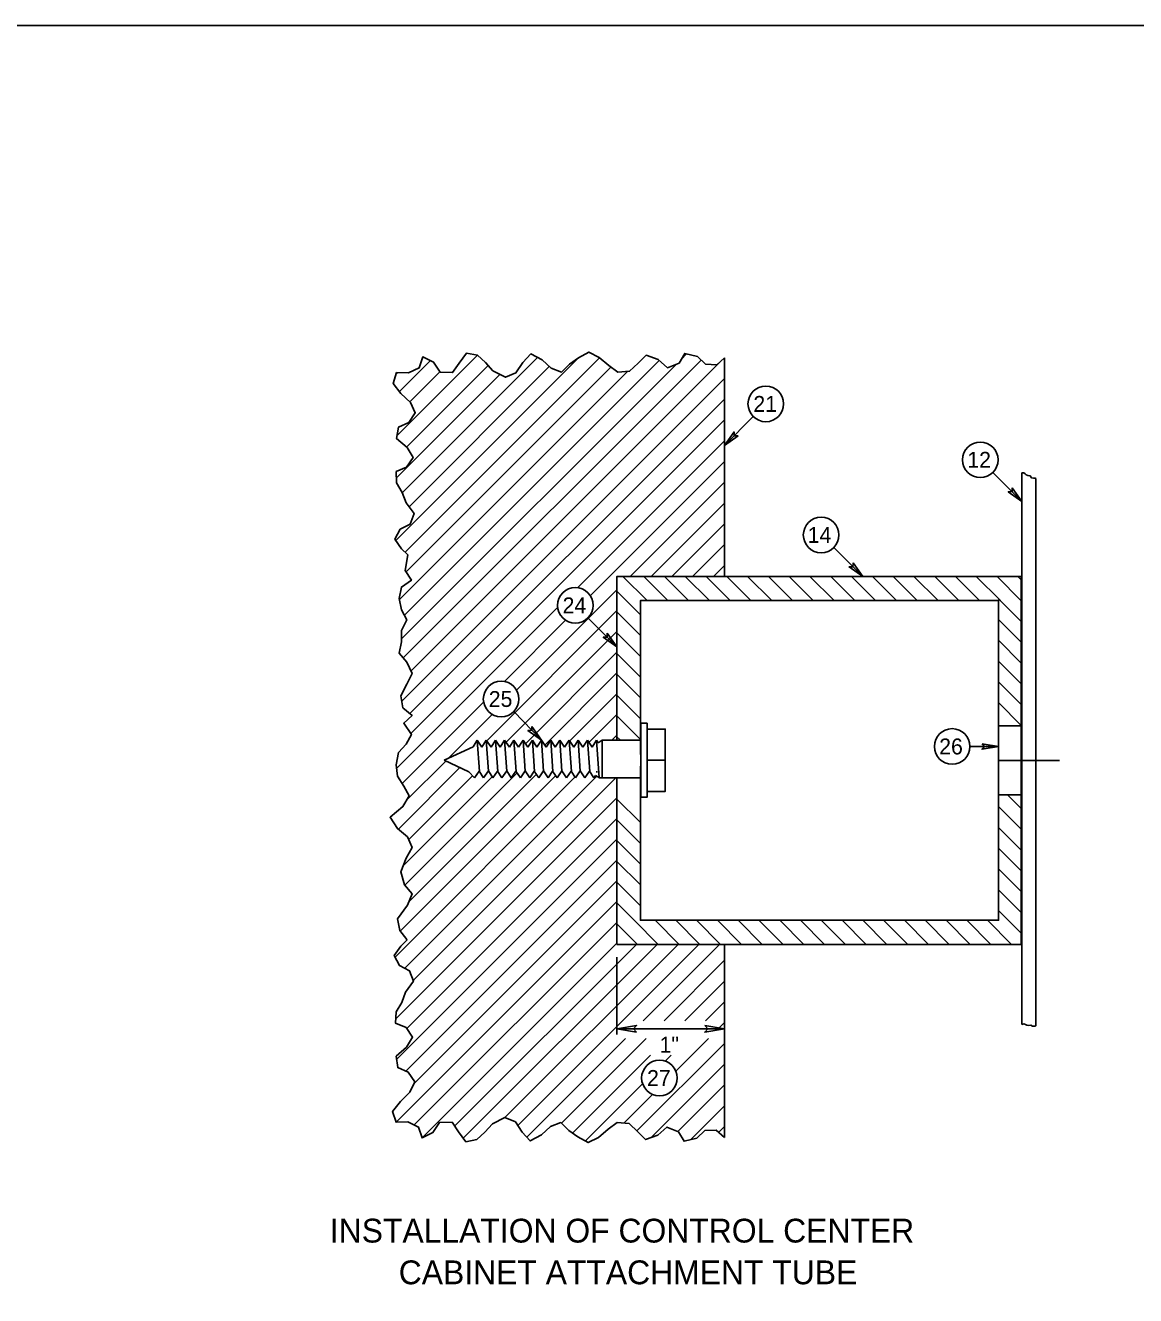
# Model space of a CAD drawing. Extents: x 99968 to 128667, y 90163 to 102182.
# Drawn here: x 111006 to 111845, y 94712 to 95672 of the extents above; entities that cross this region are included whole.
import ezdxf

# ---------------------------------------------------------------- set-up
doc = ezdxf.new("R2010")
doc.units = 0
doc.layers.add('Default', color=7, linetype='Continuous')
doc.layers.add('RD Standard Plans Active', color=7, linetype='Continuous')

msp = doc.modelspace()

# ---------------------------------------------------------------- linework, layer by layer
at = {"layer": 'Default'}
msp.add_lwpolyline([(110167.5, 95671.53), (113367.18, 95671.53), (113367.18, 93471.93), (110167.5, 93471.93)], close=True, dxfattribs=at)
at = {"layer": 'RD Standard Plans Active'}
for p, q in [((111285.83, 95282.33), (111424.05, 95420.55)), ((111286.75, 95361.74), (111347.42, 95422.41)), ((111290.73, 95318.63), (111392.66, 95420.55)), ((111292.79, 95273.6), (111439.75, 95420.55)), ((111501.5, 95419.52), (111505.38, 95423.4)), ((111534, 95255.25), (111534, 95420.36)), ((111288.47, 95237.88), (111460.76, 95410.17)), ((111288.58, 95394.97), (111311.91, 95418.3)), ((111290.03, 95208.04), (111497.66, 95415.67)), ((111291.37, 95193.69), (111516.38, 95418.7)), ((111292.24, 95225.95), (111484.75, 95418.46)), ((111293.62, 95258.73), (111448.28, 95413.38)), ((111293.75, 95353.04), (111355.46, 95414.75)), ((111295.76, 95307.96), (111401.66, 95413.86)), ((111296.43, 95387.12), (111319.08, 95409.77)), ((111297.17, 95183.78), (111531.56, 95418.17)), ((111286.02, 95408.1), (111287.19, 95409.28)), ((111286.25, 95329.85), (111364.34, 95407.93)), ((111290.22, 95161.14), (111534, 95404.92)), ((111296.44, 95151.66), (111534, 95389.23)), ((111297.07, 95136.59), (111534, 95373.53)), ((111534, 95354.23), (111555.78, 95376.01)), ((111422.97, 95246.8), (111534, 95357.83)), ((111432.62, 95240.75), (111534, 95342.13)), ((111758.58, 95312.01), (111736.69, 95333.9)), ((111758.58, 95333.67), (111758.58, 94916.95)), ((111462.82, 95255.25), (111534, 95326.43)), ((111769.28, 95329.21), (111769.28, 94915.89)), ((111478.52, 95255.25), (111534, 95310.74)), ((111494.21, 95255.25), (111534, 95295.04)), ((111509.91, 95255.25), (111534, 95279.34)), ((111638.38, 95255.25), (111616.5, 95277.13)), ((111525.61, 95255.25), (111534, 95263.64)), ((111475.5, 95237.06), (111457.31, 95255.25)), ((111491.2, 95237.06), (111473.01, 95255.25)), ((111506.9, 95237.06), (111488.71, 95255.25)), ((111522.6, 95237.06), (111504.4, 95255.25)), ((111538.29, 95237.06), (111520.1, 95255.25)), ((111553.99, 95237.06), (111535.8, 95255.25)), ((111569.69, 95237.06), (111551.5, 95255.25)), ((111585.39, 95237.06), (111567.2, 95255.25)), ((111601.08, 95237.06), (111582.89, 95255.25)), ((111616.78, 95237.06), (111598.59, 95255.25)), ((111632.48, 95237.06), (111614.29, 95255.25)), ((111648.18, 95237.06), (111629.99, 95255.25)), ((111663.88, 95237.06), (111645.68, 95255.25)), ((111679.57, 95237.06), (111661.38, 95255.25)), ((111695.27, 95237.06), (111677.08, 95255.25)), ((111710.97, 95237.06), (111692.78, 95255.25)), ((111726.67, 95237.06), (111708.48, 95255.25)), ((111742.36, 95237.06), (111724.17, 95255.25)), ((111758.18, 95236.94), (111739.87, 95255.25)), ((111758.18, 95252.64), (111755.57, 95255.25)), ((111376.97, 95169.4), (111452.72, 95245.15)), ((111470.54, 95226.32), (111452.72, 95244.14)), ((111758.18, 95221.25), (111740.98, 95238.44)), ((111286.39, 95110.22), (111407.98, 95231.81)), ((111354.39, 95131.12), (111452.72, 95229.45)), ((111470.54, 95210.62), (111452.72, 95228.44)), ((111367.79, 95175.92), (111414.03, 95222.16)), ((111452.72, 95202.07), (111430.84, 95223.95)), ((111758.18, 95205.55), (111740.98, 95222.75)), ((111445.89, 95206.93), (111447.86, 95208.9)), ((111447.87, 95208.9), (111452.72, 95213.76)), ((111470.54, 95194.92), (111452.72, 95212.75)), ((111369, 95130.03), (111445.89, 95206.92)), ((111758.18, 95189.85), (111740.98, 95207.05)), ((111383.61, 95128.95), (111452.72, 95198.06)), ((111470.54, 95179.23), (111452.72, 95197.05)), ((111758.18, 95174.15), (111740.98, 95191.35)), ((111398.22, 95127.86), (111452.72, 95182.36)), ((111470.54, 95163.53), (111452.72, 95181.35)), ((111758.18, 95158.46), (111740.98, 95175.65)), ((111417.04, 95130.98), (111452.72, 95166.66)), ((111470.54, 95147.83), (111452.72, 95165.65)), ((111290.64, 95098.77), (111352.09, 95160.22)), ((111325.62, 95118.05), (111358.61, 95151.04)), ((111395.72, 95131.56), (111374.81, 95153.2)), ((111431.65, 95129.9), (111452.72, 95150.96)), ((111758.18, 95142.76), (111740.98, 95159.95)), ((111470.54, 95132.13), (111452.72, 95149.96)), ((111758.18, 95142.34), (111740.98, 95142.34)), ((111740.98, 95142.34), (111740.98, 95090.29)), ((111758.17, 95142.34), (111758.17, 95090.29)), ((111347.28, 95131.56), (111344.09, 95126.68)), ((111348.96, 95107.88), (111347.28, 95131.56)), ((111350.74, 95126.42), (111347.28, 95131.56)), ((111354.09, 95131.56), (111350.74, 95126.42)), ((111355.75, 95108.29), (111354.09, 95131.56)), ((111357.68, 95126.24), (111354.09, 95131.56)), ((111361.15, 95131.56), (111357.68, 95126.24)), ((111362.84, 95107.88), (111361.15, 95131.56)), ((111364.62, 95126.42), (111361.15, 95131.56)), ((111367.97, 95131.56), (111364.62, 95126.42)), ((111369.62, 95108.29), (111367.97, 95131.56)), ((111371.56, 95126.24), (111367.97, 95131.56)), ((111375.03, 95131.56), (111371.56, 95126.24)), ((111376.71, 95107.88), (111375.03, 95131.56)), ((111378.49, 95126.42), (111375.03, 95131.56)), ((111381.84, 95131.56), (111378.49, 95126.42)), ((111383.5, 95108.29), (111381.84, 95131.56)), ((111385.43, 95126.24), (111381.84, 95131.56)), ((111388.9, 95131.56), (111385.43, 95126.24)), ((111390.59, 95107.88), (111388.9, 95131.56)), ((111392.37, 95126.42), (111388.9, 95131.56)), ((111395.72, 95131.56), (111392.37, 95126.42)), ((111397.37, 95108.29), (111395.72, 95131.56)), ((111399.31, 95126.24), (111395.72, 95131.56)), ((111402.78, 95131.56), (111399.31, 95126.24)), ((111404.46, 95107.88), (111402.78, 95131.56)), ((111406.24, 95126.42), (111402.78, 95131.56)), ((111409.59, 95131.56), (111406.24, 95126.42)), ((111411.25, 95108.29), (111409.59, 95131.56)), ((111413.18, 95126.24), (111409.59, 95131.56)), ((111416.65, 95131.56), (111413.18, 95126.24)), ((111418.34, 95107.88), (111416.65, 95131.56)), ((111420.12, 95126.42), (111416.65, 95131.56)), ((111423.47, 95131.56), (111420.12, 95126.42)), ((111425.12, 95108.29), (111423.47, 95131.56)), ((111427.06, 95126.24), (111423.47, 95131.56)), ((111430.53, 95131.56), (111427.06, 95126.24)), ((111432.21, 95107.88), (111430.53, 95131.56)), ((111433.99, 95126.42), (111430.53, 95131.56)), ((111437.34, 95131.56), (111433.99, 95126.42)), ((111439.37, 95103.09), (111437.34, 95131.56)), ((111438.65, 95129.63), (111437.34, 95131.56)), ((111441.58, 95131.59), (111438.65, 95129.63)), ((111470.54, 95131.59), (111441.58, 95131.59)), ((111441.58, 95131.59), (111441.58, 95103.01)), ((111449.04, 95131.59), (111452.72, 95135.27)), ((111455.39, 95131.59), (111452.72, 95134.26)), ((111344.09, 95126.68), (111322.18, 95116.45)), ((111340.9, 95125.19), (111340.9, 95125.19)), ((111347.16, 95129.87), (111347.16, 95129.87)), ((111719.39, 95126.87), (111740.98, 95126.87)), ((111294.04, 95086.47), (111323.43, 95115.87)), ((111340.9, 95107.74), (111322.18, 95116.45)), ((111489.27, 95116.45), (111475.55, 95116.45)), ((111741.01, 95116.31), (111787.07, 95116.31)), ((111285.19, 94967.74), (111421.1, 95103.64)), ((111287.67, 95064.4), (111334.15, 95110.88)), ((111289.23, 94987.48), (111406.5, 95104.75)), ((111291.16, 95036.5), (111358.59, 95103.93)), ((111292.48, 94959.32), (111437.57, 95104.42)), ((111292.51, 95022.15), (111377.31, 95106.95)), ((111295.48, 95056.51), (111343.71, 95104.75)), ((111295.74, 95009.68), (111391.91, 95105.85)), ((111298.87, 94950.02), (111451.96, 95103.11)), ((111345.25, 95103.11), (111340.9, 95107.74)), ((111348.72, 95108.25), (111345.25, 95103.11)), ((111352.07, 95103.11), (111348.72, 95108.25)), ((111355.66, 95108.43), (111352.07, 95103.11)), ((111359.13, 95103.11), (111355.66, 95108.43)), ((111362.59, 95108.25), (111359.13, 95103.11)), ((111365.94, 95103.11), (111362.59, 95108.25)), ((111369.53, 95108.43), (111365.94, 95103.11)), ((111373, 95103.11), (111369.53, 95108.43)), ((111376.47, 95108.25), (111373, 95103.11)), ((111379.82, 95103.11), (111376.47, 95108.25)), ((111383.41, 95108.43), (111379.82, 95103.11)), ((111386.88, 95103.11), (111383.41, 95108.43)), ((111390.34, 95108.25), (111386.88, 95103.11)), ((111393.69, 95103.11), (111390.34, 95108.25)), ((111397.28, 95108.43), (111393.69, 95103.11)), ((111400.75, 95103.11), (111397.28, 95108.43)), ((111404.22, 95108.25), (111400.75, 95103.11)), ((111407.57, 95103.11), (111404.22, 95108.25)), ((111411.16, 95108.43), (111407.57, 95103.11)), ((111414.63, 95103.11), (111411.16, 95108.43)), ((111418.09, 95108.25), (111414.63, 95103.11)), ((111421.44, 95103.11), (111418.09, 95108.25)), ((111425.03, 95108.43), (111421.44, 95103.11)), ((111428.5, 95103.11), (111425.03, 95108.43)), ((111431.97, 95108.25), (111428.5, 95103.11)), ((111435.32, 95103.11), (111431.97, 95108.25)), ((111436.62, 95105.05), (111435.32, 95103.11)), ((111439.55, 95103.09), (111436.62, 95105.05)), ((111437.12, 95107.74), (111438.02, 95107.74)), ((111470.54, 95103.11), (111439.52, 95103.11)), ((111285.74, 94921.19), (111452.72, 95088.17)), ((111470.54, 95069.34), (111452.72, 95087.16)), ((111758.18, 95090.29), (111740.98, 95090.29)), ((111758.18, 95079.97), (111747.86, 95090.29)), ((111758.18, 95064.27), (111740.98, 95081.47)), ((111293.98, 94913.74), (111452.72, 95072.48)), ((111470.54, 95053.64), (111452.72, 95071.47)), ((111758.18, 95048.57), (111740.98, 95065.77)), ((111286.32, 94890.38), (111452.72, 95056.78)), ((111470.54, 95037.95), (111452.72, 95055.77)), ((111758.18, 95032.87), (111740.98, 95050.07)), ((111293.22, 94881.58), (111452.72, 95041.08)), ((111470.54, 95022.25), (111452.72, 95040.07)), ((111758.18, 95017.18), (111740.98, 95034.37)), ((111299.34, 94872), (111452.72, 95025.38)), ((111470.54, 95006.55), (111452.72, 95024.37)), ((111758.18, 95001.48), (111740.98, 95018.68)), ((111286.05, 94843.02), (111452.72, 95009.68)), ((111470.54, 94990.85), (111452.72, 95008.68)), ((111758.18, 94985.78), (111740.98, 95002.98)), ((111299.71, 94840.98), (111452.72, 94993.99)), ((111468.32, 94977.38), (111452.72, 94992.98)), ((111484.02, 94977.38), (111465.86, 94995.54)), ((111499.72, 94977.38), (111481.56, 94995.54)), ((111515.41, 94977.38), (111497.25, 94995.54)), ((111531.11, 94977.38), (111512.95, 94995.54)), ((111546.81, 94977.38), (111528.65, 94995.54)), ((111562.51, 94977.38), (111544.35, 94995.54)), ((111578.21, 94977.38), (111560.04, 94995.54)), ((111593.9, 94977.38), (111575.74, 94995.54)), ((111609.6, 94977.38), (111591.44, 94995.54)), ((111625.3, 94977.38), (111607.14, 94995.54)), ((111641, 94977.38), (111622.84, 94995.54)), ((111656.69, 94977.38), (111638.53, 94995.54)), ((111672.39, 94977.38), (111654.23, 94995.54)), ((111688.09, 94977.38), (111669.93, 94995.54)), ((111703.79, 94977.38), (111685.63, 94995.54)), ((111719.49, 94977.38), (111701.32, 94995.54)), ((111735.18, 94977.38), (111717.02, 94995.54)), ((111750.88, 94977.38), (111732.72, 94995.54)), ((111305.97, 94831.54), (111452.72, 94978.29)), ((111330.21, 94840.08), (111467.51, 94977.38)), ((111336.74, 94830.91), (111483.2, 94977.38)), ((111368.1, 94846.57), (111498.9, 94977.38)), ((111377.86, 94840.64), (111514.6, 94977.38)), ((111472.64, 94919.72), (111530.3, 94977.38)), ((111534, 94831.54), (111534, 94977.38)), ((111452.72, 94967.74), (111452.72, 94909.24)), ((111488.34, 94919.72), (111534, 94965.39)), ((111504.04, 94919.72), (111534, 94949.69)), ((111519.73, 94919.72), (111534, 94933.99)), ((111452.72, 94913.61), (111534, 94913.61)), ((111530, 94914.29), (111534, 94918.29)), ((111384.66, 94831.74), (111459.25, 94906.33)), ((111410.88, 94842.27), (111474.95, 94906.33)), ((111467.82, 94836.41), (111534, 94902.6)), ((111497.29, 94881.58), (111522.05, 94906.33)), ((111419.12, 94834.81), (111478.06, 94893.74)), ((111489.18, 94889.17), (111493.75, 94893.74)), ((111478.65, 94831.54), (111534, 94886.9)), ((111428.84, 94828.83), (111472.13, 94872.12)), ((111458.03, 94842.32), (111479.72, 94864.01)), ((111498.8, 94835.99), (111534, 94871.2)), ((111508.22, 94829.72), (111534, 94855.5)), ((111529.64, 94835.44), (111534, 94839.81))]:
    msp.add_line(p, q, dxfattribs=at)
for points in [[(111534, 95420.36), (111528.24, 95415.21), (111519.72, 95415.53), (111513.5, 95421.44), (111503.99, 95423.73), (111499.73, 95416.52), (111490.88, 95412.91), (111484, 95419.14), (111474.83, 95422.42), (111468.93, 95416.52), (111462.38, 95410.29), (111453.53, 95409.63), (111446.65, 95414.55), (111439.44, 95420.78), (111431.57, 95424.71), (111423.71, 95420.45), (111416.83, 95415.53), (111410.93, 95409.63), (111403.06, 95412.58), (111396.18, 95418.81), (111387.66, 95423.4), (111381.76, 95416.85), (111376.52, 95408.98), (111368.65, 95405.7), (111359.15, 95410.62), (111353.58, 95416.85), (111347.35, 95422.42), (111339.16, 95424.06), (111333.59, 95416.52), (111328.67, 95409.31), (111319.17, 95409.63), (111314.26, 95417.17), (111306.06, 95421.11), (111303.44, 95412.91), (111295.25, 95408.98), (111286.4, 95409.31), (111283.78, 95401.11), (111289.68, 95393.57), (111296.89, 95386.68), (111300.49, 95378.82), (111295.58, 95371.6), (111287.71, 95368), (111286.4, 95359.47), (111294.27, 95352.59), (111298.85, 95345.05), (111293.94, 95337.83), (111286.07, 95334.56), (111286.4, 95326.03), (111290.66, 95318.82), (111293.61, 95310.95), (111299.51, 95302.75), (111296.56, 95294.89), (111289.02, 95290.95), (111285.09, 95283.41), (111290.01, 95276.2), (111294.92, 95271.61)], [(111758.58, 95333.67), (111760.21, 95333.67), (111761.21, 95332.81), (111761.92, 95331.95), (111763.06, 95331.46), (111764.91, 95331.17), (111765.84, 95329.89), (111767.47, 95329.46), (111768.75, 95329.46), (111769.28, 95329.21)], [(111294.92, 95271.61), (111292.9, 95259.9), (111297.49, 95252.44), (111290.03, 95247.27), (111288.31, 95238.67), (111290.03, 95230.06), (111294.05, 95222.6), (111290.03, 95214.57), (111290.03, 95205.97), (111288.31, 95197.36), (111294.05, 95190.47), (111298.06, 95181.87), (111294.05, 95173.84), (111289.46, 95165.23), (111291.18, 95156.05), (111298.06, 95150.31), (111291.75, 95144.58), (111297.49, 95135.97), (111293.47, 95128.51), (111287.74, 95122.2), (111286.02, 95113.02), (111287.16, 95104.41), (111291.75, 95096.95), (111295.77, 95089.5), (111291.18, 95081.46), (111281.43, 95073.43), (111287.16, 95064.83), (111294.62, 95058.51), (111298.06, 95050.48), (111293.47, 95042.45), (111289.46, 95032.12), (111292.33, 95022.37), (111298.06, 95015.48), (111294.62, 95006.88), (111287.16, 94996.55), (111288.89, 94987.94), (111294.05, 94981.06), (111294.46, 94980.71)], [(111452.72, 95103.11), (111452.72, 94977.38), (111758.18, 94977.38), (111758.18, 95255.25), (111452.72, 95255.25), (111452.72, 95131.59)], [(111740.98, 95142.34), (111740.98, 95237.06), (111470.54, 95237.06), (111470.54, 95120.8)], [(111475.55, 95107.74), (111475.55, 95140), (111489.27, 95140), (111489.27, 95092.9), (111475.54, 95092.9), (111475.54, 95107.74)], [(111470.54, 95112.08), (111470.54, 94995.54), (111740.98, 94995.54), (111740.98, 95090.29)], [(111534, 94831.54), (111527.78, 94837.11), (111519.26, 94836.78), (111513.03, 94830.88), (111503.53, 94828.59), (111499.27, 94835.8), (111490.42, 94839.41), (111483.54, 94833.18), (111474.36, 94829.9), (111468.46, 94835.8), (111461.91, 94842.03), (111453.06, 94842.69), (111446.18, 94837.77), (111438.97, 94831.54), (111431.11, 94827.61), (111423.24, 94831.87), (111416.36, 94836.78), (111410.46, 94842.69), (111402.6, 94839.74), (111395.72, 94833.51), (111387.2, 94828.92), (111381.3, 94835.47), (111376.05, 94843.34), (111368.19, 94846.62), (111358.69, 94841.7), (111353.12, 94835.47), (111346.89, 94829.9), (111338.7, 94828.26), (111333.13, 94835.8), (111328.21, 94843.01), (111318.71, 94842.69), (111313.79, 94835.15), (111305.6, 94831.21), (111302.98, 94839.41), (111294.79, 94843.34), (111285.94, 94843.01), (111283.32, 94851.21), (111289.21, 94858.75), (111296.42, 94865.64), (111300.03, 94873.5), (111295.11, 94880.72), (111287.25, 94884.32), (111285.94, 94892.85), (111293.8, 94899.73), (111298.39, 94907.27), (111293.47, 94914.49), (111285.61, 94917.76), (111285.94, 94926.29), (111290.2, 94933.5), (111293.15, 94941.37), (111299.05, 94949.57), (111296.1, 94957.43), (111288.56, 94961.37), (111284.63, 94968.91), (111289.54, 94976.12), (111294.46, 94980.71)], [(111758.58, 94916.95), (111760.14, 94917.44), (111761.35, 94916.92), (111762.28, 94916.31), (111763.52, 94916.18), (111765.37, 94916.46), (111766.63, 94915.51), (111768.32, 94915.6), (111769.28, 94915.89)]]:
    msp.add_lwpolyline(points, dxfattribs=at)
for points in [[(111544.28, 95361.52), (111534, 95354.23), (111541.3, 95364.5), (111541.41, 95361.63)], [(111544.28, 95361.52), (111534, 95354.23), (111541.3, 95364.5), (111541.41, 95361.63)], [(111751.28, 95322.29), (111758.58, 95312.01), (111748.3, 95319.31), (111751.17, 95319.42)], [(111751.28, 95322.29), (111758.58, 95312.01), (111748.3, 95319.31), (111751.17, 95319.42)], [(111631.09, 95265.52), (111638.38, 95255.25), (111628.11, 95262.54), (111630.98, 95262.65)], [(111631.09, 95265.52), (111638.38, 95255.25), (111628.11, 95262.54), (111630.98, 95262.65)], [(111445.43, 95212.34), (111452.72, 95202.07), (111442.45, 95209.36), (111445.32, 95209.47)], [(111445.43, 95212.34), (111452.72, 95202.07), (111442.45, 95209.36), (111445.32, 95209.47)], [(111388.56, 95141.94), (111395.72, 95131.56), (111385.54, 95138.99), (111388.41, 95139.07)], [(111470.78, 95144.4), (111475.55, 95144.44), (111475.55, 95088.53), (111470.78, 95088.49)], [(111728.56, 95128.97), (111740.98, 95126.87), (111728.56, 95124.76), (111730.51, 95126.87)], [(111467.56, 94911.11), (111452.72, 94913.61), (111467.56, 94916.11), (111465.22, 94913.61)], [(111467.56, 94911.11), (111452.72, 94913.61), (111467.56, 94916.11), (111465.22, 94913.61)], [(111519.16, 94916.11), (111534, 94913.61), (111519.16, 94911.11), (111521.5, 94913.61)], [(111519.16, 94916.11), (111534, 94913.61), (111519.16, 94911.11), (111521.5, 94913.61)]]:
    msp.add_lwpolyline(points, close=True, dxfattribs=at)
for centre in [(111565.19, 95385.62), (111727.19, 95343.4), (111606.99, 95286.64), (111421.33, 95233.46), (111365.3, 95162.71), (111705.94, 95126.87), (111484.87, 94876.43)]:
    msp.add_circle(centre, 13.44, dxfattribs=at)

# ---------------------------------------------------------------- texts
for s, height, p in [('21', 12, (111555.8, 95379.62)), ('12', 12, (111717.4, 95337.4)), ('14', 12, (111596.84, 95280.64)), ('24', 12, (111411.74, 95227.46)), ('25', 12, (111355.96, 95156.71)), ('26', 12, (111696.18, 95120.87)), ('1"', 12, (111484.98, 94895.61)), ('27', 12, (111475.52, 94870.43)), ('INSTALLATION OF CONTROL CENTER', 18, (111235.95, 94752.13)), ('CABINET ATTACHMENT TUBE', 18, (111287.97, 94720.63))]:
    msp.add_text(s, height=height, dxfattribs=at).set_placement(p)

doc.saveas('drawing.dxf')
